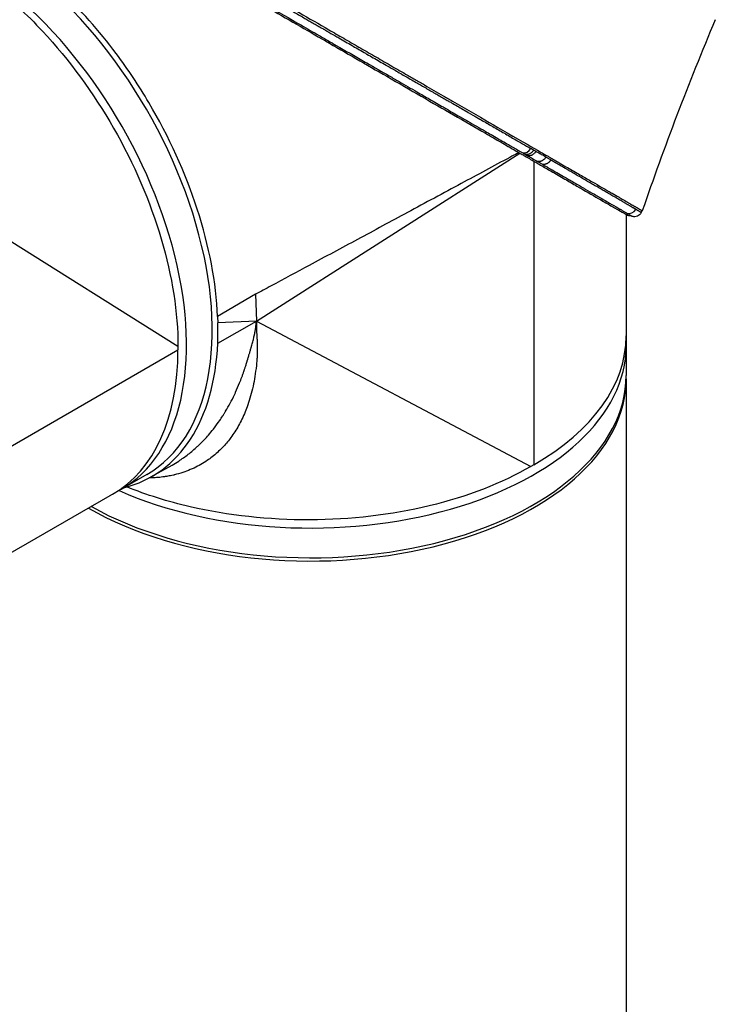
# Model space of a CAD drawing. Header units: millimetres. Extents: x 0 to 4378, y 0 to 2376.
# Tile 650 of 656: x 2702 to 2788, y 1814 to 1936. Entities that reach past the tile are written whole.
import ezdxf

# ---------------------------------------------------------------- set-up
doc = ezdxf.new("R2010")
doc.units = ezdxf.units.MM
doc.header["$LTSCALE"] = 0.2
doc.layers.add('01_Object Line', color=4, linetype='Continuous')

# ---------------------------------------------------------------- blocks, each defined once
blk = doc.blocks.new('A$C0a0b2bc4')
for p, q in [((-6.7, 1039.4), (25.87, 1060.16)), ((27.58, 1059.17), (27.58, 1021.65)), ((-16.4, 1036.28), (-48.91, 1056.67)), ((40.86, 1052.81), (40.99, 1053.04)), ((39, 1052.58), (39, 1032.67)), ((-6.81, 1042.73), (-11.5, 1039.97)), ((-6.81, 1042.73), (-6.7, 1039.4)), ((-11.5, 1039.97), (-11.48, 1039.2)), ((-11.48, 1036.69), (-6.7, 1039.4)), ((-6.7, 1039.4), (-11.48, 1039.2)), ((-6.7, 1039.4), (27.21, 1021.44)), ((-11.48, 1036.69), (-11.48, 1039.2)), ((-48.9, 1017.1), (-16.4, 1035.86)), ((-16.4, 1036.28), (-16.4, 1035.86)), ((39, 1032.27), (39, 738.8)), ((-19.75, 1020.14), (-17.12, 1021.62)), ((27.58, 1021.65), (27.21, 1021.44)), ((-20.24, 1020.45), (-37.48, 1010.5))]:
    blk.add_line(p, q)
for centre, major_axis, ratio, start_param, end_param in [((-39.74, 1054.23), (19.5, -33.77), 0.57735, 0, 2.339416), ((-42.92, 1052.39), (19.5, -33.77), 0.57735, 0, 2.223644), ((26.52, 1061.14), (-0.499, -0.867), 0.808277, 0.256115, 1.56999), ((39.33, 1053.71), (-0.506, -0.862), 0.986463, 0.298059, 1.577789), ((0, 1037.57), (39, 0), 0.57735, 5.497787, 6.283185), ((-43.98, 1051.78), (19.5, -33.77), 0.57735, 0, 0.785398), ((0, 1036.35), (39, 0), 0.57735, 4.059541, 6.283185), ((-39.39, 1054.43), (19.76, -34.22), 0.57735, 6.121179, 7.017951), ((0, 1032.27), (39, 0), 0.57735, 3.930948, 6.292251), ((0, 1032.67), (39, 0), 0.57735, 3.943769, 6.283185), ((0, 1037.57), (35.95, 0), 0.57735, 4.146838, 4.146856), ((0, 1037.57), (-35.75, 0), 0.57735, 1.01204, 1.012056)]:
    blk.add_ellipse(centre, major_axis=major_axis, ratio=ratio, start_param=start_param, end_param=end_param)
for points, knots in [([(-29.53, 1093.42), (-29.34, 1093.31), (-29.13, 1093.19), (-28.72, 1092.95), (-28.5, 1092.83), (-28.07, 1092.58), (-27.84, 1092.45), (-27.38, 1092.18), (-27.15, 1092.05), (-26.67, 1091.77), (-26.42, 1091.63), (-26.07, 1091.43), (-25.97, 1091.37), (-25.8, 1091.27), (-25.73, 1091.23), (-25.42, 1091.05), (-25.17, 1090.91), (-24.89, 1090.75), (-24.87, 1090.74), (-24.6, 1090.58), (-24.35, 1090.43), (-24.07, 1090.27), (-24.05, 1090.26), (-23.99, 1090.22), (-23.95, 1090.2), (-23.76, 1090.09), (-23.6, 1090), (-23.43, 1089.9), (-23.41, 1089.89), (-23.13, 1089.73), (-22.85, 1089.57), (-22.54, 1089.39), (-22.52, 1089.38), (-22.3, 1089.25), (-22.1, 1089.14), (-21.79, 1088.96), (-21.68, 1088.9), (-21.44, 1088.76), (-21.3, 1088.68), (-20.83, 1088.41), (-20.5, 1088.21), (-20.05, 1087.96), (-19.94, 1087.9), (-19.6, 1087.69), (-19.35, 1087.55), (-19.01, 1087.36), (-18.92, 1087.3), (-18.48, 1087.05), (-18.12, 1086.85), (-17.75, 1086.63), (-17.75, 1086.63), (-17.39, 1086.42), (-17.02, 1086.21), (-16.59, 1085.96), (-16.52, 1085.92), (-16.18, 1085.73), (-15.9, 1085.57), (-15.54, 1085.36), (-15.45, 1085.31), (-15.14, 1085.13), (-14.92, 1085), (-14.59, 1084.81), (-14.47, 1084.74), (-14.32, 1084.66), (-14.29, 1084.64), (-14.22, 1084.6), (-14.18, 1084.58), (-14.12, 1084.54), (-14.09, 1084.53), (-14.05, 1084.5), (-14.04, 1084.49), (-13.85, 1084.38), (-13.67, 1084.28), (-13.33, 1084.09), (-13.17, 1083.99), (-12.67, 1083.7), (-12.33, 1083.51), (-11.67, 1083.13), (-11.34, 1082.94), (-10.69, 1082.57), (-10.37, 1082.38), (-9.99, 1082.16), (-9.92, 1082.12), (-9.65, 1081.96), (-9.45, 1081.85), (-9.13, 1081.67), (-9.01, 1081.6), (-8.58, 1081.35), (-8.27, 1081.17), (-7.8, 1080.9), (-7.64, 1080.81), (-7.17, 1080.54), (-6.88, 1080.37), (-6.29, 1080.03), (-6.01, 1079.87), (-5.51, 1079.58), (-5.3, 1079.46), (-5.08, 1079.34), (-5.07, 1079.33), (-4.79, 1079.17), (-4.53, 1079.02), (-4, 1078.71), (-3.74, 1078.56), (-3.41, 1078.37), (-3.34, 1078.33), (-3.01, 1078.14), (-2.77, 1078), (-2.29, 1077.73), (-2.05, 1077.59), (-1.6, 1077.33), (-1.38, 1077.21), (-0.96, 1076.96), (-0.76, 1076.85), (-0.53, 1076.72), (-0.5, 1076.7), (-0.3, 1076.58), (-0.13, 1076.49), (0.21, 1076.29), (0.38, 1076.19), (0.71, 1076), (0.87, 1075.91), (1.07, 1075.79), (1.13, 1075.76), (1.32, 1075.65), (1.45, 1075.57), (1.6, 1075.49), (1.61, 1075.48), (1.68, 1075.44), (1.72, 1075.42), (1.79, 1075.38), (1.81, 1075.37), (1.86, 1075.34), (1.9, 1075.32), (1.94, 1075.29), (1.95, 1075.28), (1.97, 1075.27), (1.97, 1075.27), (1.98, 1075.27), (1.98, 1075.27), (1.99, 1075.27), (2, 1075.26), (2.34, 1075.06), (2.66, 1074.88), (3.15, 1074.6), (3.31, 1074.51), (4.02, 1074.09), (4.57, 1073.78), (5.16, 1073.44), (5.2, 1073.42), (5.76, 1073.09), (6.28, 1072.79), (6.85, 1072.47), (6.9, 1072.43), (7.21, 1072.26), (7.47, 1072.11), (8.26, 1071.65), (8.8, 1071.35), (9.36, 1071.02), (9.4, 1070.99), (9.78, 1070.78), (10.11, 1070.59), (10.67, 1070.27), (10.9, 1070.14), (11.34, 1069.88), (11.55, 1069.76), (12.25, 1069.36), (12.73, 1069.08), (13.3, 1068.75), (13.39, 1068.7), (13.62, 1068.57), (13.77, 1068.48), (14.32, 1068.16), (14.73, 1067.93), (15.28, 1067.61), (15.43, 1067.52), (15.98, 1067.21), (16.38, 1066.98), (16.91, 1066.67), (17.06, 1066.59), (17.27, 1066.46), (17.34, 1066.43), (17.89, 1066.11), (18.37, 1065.83), (18.9, 1065.53), (18.97, 1065.49), (19.08, 1065.42), (19.12, 1065.4), (19.55, 1065.15), (19.93, 1064.93), (20.44, 1064.64), (20.58, 1064.56), (21.19, 1064.21), (21.65, 1063.94), (22.13, 1063.66), (22.16, 1063.65), (22.3, 1063.57), (22.4, 1063.51), (22.75, 1063.31), (22.99, 1063.17), (23.47, 1062.89), (23.71, 1062.75), (24, 1062.59), (24.04, 1062.56), (24.56, 1062.26), (25.02, 1062), (25.51, 1061.72), (25.56, 1061.69), (25.72, 1061.6), (25.83, 1061.53), (26.28, 1061.28), (26.61, 1061.09), (26.96, 1060.88), (26.99, 1060.87), (27.08, 1060.81), (27.15, 1060.77), (27.22, 1060.74)], [0.0000005, 0.0000005, 0.0000005, 0.0000005, 0.0158804, 0.0158804, 0.0314941, 0.0314941, 0.0466963, 0.0466963, 0.0616667, 0.0616667, 0.0762857, 0.0762857, 0.0820479, 0.0820479, 0.0859853, 0.0859853, 0.0994403, 0.0994403, 0.1005462, 0.1005462, 0.1136242, 0.1136242, 0.1147453, 0.1147453, 0.1165521, 0.1165521, 0.1241981, 0.1241981, 0.125, 0.125, 0.1381084, 0.1381084, 0.1391728, 0.1391728, 0.1482001, 0.1482001, 0.1529972, 0.1529972, 0.1589987, 0.1589987, 0.1732494, 0.1732494, 0.1776036, 0.1776036, 0.1875, 0.1875, 0.1911709, 0.1911709, 0.2049605, 0.2049605, 0.2051836, 0.2051836, 0.21875, 0.21875, 0.2212271, 0.2212271, 0.2312401, 0.2312401, 0.234375, 0.234375, 0.2421875, 0.2421875, 0.2460938, 0.2460938, 0.2474252, 0.2474252, 0.2487118, 0.2487118, 0.2496161, 0.2496161, 0.25, 0.25, 0.2548856, 0.2548856, 0.2595383, 0.2595383, 0.2692434, 0.2692434, 0.2790515, 0.2790515, 0.2890122, 0.2890122, 0.2912742, 0.2912742, 0.2976908, 0.2976908, 0.3016122, 0.3016122, 0.3121303, 0.3121303, 0.3179228, 0.3179228, 0.3287012, 0.3287012, 0.3396932, 0.3396932, 0.3481944, 0.3481944, 0.3486379, 0.3486379, 0.3598073, 0.3598073, 0.3716181, 0.3716181, 0.375, 0.375, 0.3869913, 0.3869913, 0.3992411, 0.3992411, 0.4116457, 0.4116457, 0.424265, 0.424265, 0.4261619, 0.4261619, 0.4375, 0.4375, 0.4505935, 0.4505935, 0.463876, 0.463876, 0.46875, 0.46875, 0.4822259, 0.4822259, 0.484375, 0.484375, 0.4893023, 0.4893023, 0.4921875, 0.4921875, 0.4960938, 0.4960938, 0.4980469, 0.4980469, 0.4985352, 0.4985352, 0.4992676, 0.4992676, 0.5, 0.5, 0.5143265, 0.5143265, 0.5215625, 0.5215625, 0.5466413, 0.5466413, 0.5485034, 0.5485034, 0.5728868, 0.5728868, 0.5755775, 0.5755775, 0.5877727, 0.5877727, 0.6141516, 0.6141516, 0.6162648, 0.6162648, 0.6330476, 0.6330476, 0.6449132, 0.6449132, 0.656049, 0.656049, 0.6819939, 0.6819939, 0.6869268, 0.6869268, 0.6949503, 0.6949503, 0.717991, 0.717991, 0.7265974, 0.7265974, 0.75, 0.75, 0.7587448, 0.7587448, 0.7627993, 0.7627993, 0.7925908, 0.7925908, 0.7967746, 0.7967746, 0.7996666, 0.7996666, 0.8246287, 0.8246287, 0.833564, 0.833564, 0.8658948, 0.8658948, 0.8677436, 0.8677436, 0.8755356, 0.8755356, 0.8928106, 0.8928106, 0.9110136, 0.9110136, 0.9146293, 0.9146293, 0.9506659, 0.9506659, 0.9545641, 0.9545641, 0.9635596, 0.9635596, 0.9917153, 0.9917153, 0.9941009, 0.9941009, 1, 1, 1, 1]), ([(-29.38, 1093.68), (-28.48, 1093.16), (-27.54, 1092.61), (-25.59, 1091.48), (-24.58, 1090.9), (-22.86, 1089.91), (-22.16, 1089.5), (-20.5, 1088.55), (-19.55, 1088), (-18.03, 1087.12), (-17.47, 1086.8), (-16.28, 1086.11), (-15.64, 1085.74), (-13.29, 1084.39), (-11.58, 1083.4), (-7.61, 1081.11), (-5.37, 1079.81), (-2.59, 1078.21), (-2.01, 1077.87), (-0.19, 1076.82), (1.03, 1076.12), (2.85, 1075.06), (3.47, 1074.71), (4.71, 1073.99), (5.34, 1073.63), (6.61, 1072.9), (7.24, 1072.53), (8.53, 1071.79), (9.17, 1071.42), (10.13, 1070.86), (10.45, 1070.68), (11.1, 1070.31), (11.42, 1070.12), (12.13, 1069.71), (12.52, 1069.49), (13.3, 1069.04), (13.69, 1068.81), (14.86, 1068.14), (15.62, 1067.69), (16.77, 1067.03), (17.16, 1066.81), (17.93, 1066.36), (18.32, 1066.14), (20.25, 1065.02), (21.73, 1064.16), (23.53, 1063.12), (23.92, 1062.9), (26.24, 1061.56), (27.54, 1060.81), (28.54, 1060.24), (28.69, 1060.15), (28.92, 1060.01), (29, 1059.97), (29.2, 1059.86), (29.31, 1059.79), (29.47, 1059.7), (29.53, 1059.66), (29.69, 1059.57), (29.78, 1059.52), (29.96, 1059.42), (30.03, 1059.38), (30.16, 1059.3), (30.23, 1059.26), (30.44, 1059.14), (30.58, 1059.06), (31.29, 1058.65), (31.83, 1058.33), (32.61, 1057.89), (32.86, 1057.74), (33.34, 1057.46), (33.58, 1057.33), (34.26, 1056.93), (34.69, 1056.68), (35.51, 1056.21), (35.89, 1055.99), (36.43, 1055.68), (36.6, 1055.58), (36.93, 1055.39), (37.09, 1055.3), (37.55, 1055.03), (37.84, 1054.87), (38.24, 1054.64), (38.36, 1054.56), (38.72, 1054.36), (38.95, 1054.23), (39.25, 1054.05), (39.35, 1053.99), (39.48, 1053.92), (39.53, 1053.89), (39.75, 1053.77), (39.91, 1053.67), (40.08, 1053.57), (40.12, 1053.55), (40.19, 1053.51), (40.24, 1053.48), (40.29, 1053.45), (40.31, 1053.44), (40.34, 1053.42), (40.37, 1053.41), (40.49, 1053.33), (40.58, 1053.28), (40.7, 1053.21), (40.74, 1053.19), (40.79, 1053.16), (40.81, 1053.15), (40.84, 1053.13), (40.85, 1053.13), (40.89, 1053.1), (40.91, 1053.09), (40.94, 1053.08), (40.95, 1053.07), (40.97, 1053.06), (40.97, 1053.06), (40.98, 1053.05), (40.98, 1053.05), (40.99, 1053.05), (40.99, 1053.05), (40.99, 1053.04), (40.99, 1053.04), (40.99, 1053.04)], [-12.126888, -12.126888, -12.126888, -12.126888, -11.929155, -11.929155, -11.731142, -11.731142, -11.599108, -11.599108, -11.423504, -11.423504, -11.323203, -11.323203, -11.208746, -11.208746, -10.903559, -10.903559, -10.49681, -10.49681, -10.388234, -10.388234, -10.154863, -10.154863, -10.033963, -10.033963, -9.908546, -9.908546, -9.778492, -9.778492, -9.643694, -9.643694, -9.574994, -9.574994, -9.505925, -9.505925, -9.420491, -9.420491, -9.33343, -9.33343, -9.156755, -9.156755, -9.064945, -9.064945, -8.971626, -8.971626, -8.591834, -8.591834, -8.486072, -8.486072, -7.947871, -7.947871, -7.849464, -7.849464, -7.799156, -7.799156, -7.725216, -7.725216, -7.691028, -7.691028, -7.623996, -7.623996, -7.576077, -7.576077, -7.534454, -7.534454, -7.437649, -7.437649, -7.069154, -7.069154, -6.889697, -6.889697, -6.7135, -6.7135, -6.369354, -6.369354, -6.037716, -6.037716, -5.878371, -5.878371, -5.721439, -5.721439, -5.41411, -5.41411, -5.267307, -5.267307, -4.979651, -4.979651, -4.841656, -4.841656, -4.776165, -4.776165, -4.506382, -4.506382, -4.441344, -4.441344, -4.357044, -4.357044, -4.323655, -4.323655, -4.275506, -4.275506, -4.046926, -4.046926, -3.93135, -3.93135, -3.870595, -3.870595, -3.806578, -3.806578, -3.697345, -3.697345, -3.62817, -3.62817, -3.570669, -3.570669, -3.532087, -3.532087, -3.459788, -3.459788, -3.423272, -3.423272, -3.423272, -3.423272]), ([(-29.67, 1092.41), (-29.06, 1092.06), (-28.44, 1091.7), (-27.79, 1091.33), (-27.23, 1091), (-26.65, 1090.67), (-26.06, 1090.33), (-26, 1090.3), (-25.94, 1090.26), (-25.88, 1090.23), (-25.34, 1089.92), (-24.8, 1089.6), (-24.24, 1089.28), (-24.2, 1089.26), (-24.17, 1089.24), (-24.13, 1089.22), (-23.99, 1089.14), (-23.86, 1089.06), (-23.72, 1088.98), (-23.2, 1088.68), (-22.67, 1088.38), (-22.14, 1088.07), (-21.92, 1087.95), (-21.71, 1087.82), (-21.49, 1087.69), (-21.03, 1087.43), (-20.57, 1087.16), (-20.11, 1086.9), (-19.81, 1086.72), (-19.5, 1086.55), (-19.2, 1086.37), (-18.81, 1086.15), (-18.43, 1085.93), (-18.04, 1085.71), (-17.65, 1085.48), (-17.26, 1085.26), (-16.87, 1085.03), (-16.57, 1084.86), (-16.26, 1084.68), (-15.96, 1084.5), (-15.48, 1084.23), (-15, 1083.95), (-14.53, 1083.68), (-14.3, 1083.55), (-14.08, 1083.42), (-13.86, 1083.3), (-12.7, 1082.63), (-11.54, 1081.96), (-10.38, 1081.29), (-10.15, 1081.16), (-9.91, 1081.02), (-9.68, 1080.88), (-9.13, 1080.57), (-8.59, 1080.26), (-8.05, 1079.95), (-7.26, 1079.49), (-6.48, 1079.04), (-5.71, 1078.6), (-5.66, 1078.57), (-5.6, 1078.54), (-5.55, 1078.51), (-4.06, 1077.65), (-2.59, 1076.8), (-1.15, 1075.97), (-0.41, 1075.55), (0.32, 1075.12), (1.05, 1074.7), (1.49, 1074.45), (1.93, 1074.19), (2.37, 1073.94), (2.49, 1073.87), (2.61, 1073.8), (2.73, 1073.73), (3.88, 1073.07), (5.01, 1072.42), (6.12, 1071.78), (6.39, 1071.62), (6.66, 1071.47), (6.93, 1071.31), (7.87, 1070.77), (8.8, 1070.23), (9.71, 1069.71), (10.12, 1069.48), (10.52, 1069.24), (10.92, 1069.01), (11.67, 1068.58), (12.41, 1068.16), (13.13, 1067.74), (13.66, 1067.43), (14.18, 1067.13), (14.7, 1066.83), (15.26, 1066.51), (15.82, 1066.19), (16.37, 1065.87), (16.41, 1065.84), (16.46, 1065.82), (16.5, 1065.8), (17.09, 1065.45), (17.67, 1065.12), (18.25, 1064.79), (18.65, 1064.56), (19.04, 1064.33), (19.43, 1064.11), (20.16, 1063.69), (20.87, 1063.28), (21.56, 1062.88), (21.81, 1062.74), (22.06, 1062.59), (22.3, 1062.45), (22.58, 1062.29), (22.85, 1062.14), (23.12, 1061.98), (23.63, 1061.69), (24.13, 1061.4), (24.62, 1061.12), (24.74, 1061.05), (24.86, 1060.98), (24.98, 1060.91), (25.4, 1060.67), (25.81, 1060.43), (26.21, 1060.2)], [0.0000039, 0.0000039, 0.0000039, 0.0000039, 0.0340734, 0.0340734, 0.0340734, 0.0641526, 0.0641526, 0.0641526, 0.0671031, 0.0671031, 0.0671031, 0.0944283, 0.0944283, 0.0944283, 0.0962427, 0.0962427, 0.0962427, 0.1029277, 0.1029277, 0.1029277, 0.1283424, 0.1283424, 0.1283424, 0.1387919, 0.1387919, 0.1387919, 0.1604613, 0.1604613, 0.1604613, 0.1747111, 0.1747111, 0.1747111, 0.1925966, 0.1925966, 0.1925966, 0.2106779, 0.2106779, 0.2106779, 0.224751, 0.224751, 0.224751, 0.2467042, 0.2467042, 0.2467042, 0.2569246, 0.2569246, 0.2569246, 0.3103939, 0.3103939, 0.3103939, 0.3213335, 0.3213335, 0.3213335, 0.3465771, 0.3465771, 0.3465771, 0.383319, 0.383319, 0.383319, 0.385823, 0.385823, 0.385823, 0.4564224, 0.4564224, 0.4564224, 0.4927866, 0.4927866, 0.4927866, 0.5149844, 0.5149844, 0.5149844, 0.5210907, 0.5210907, 0.5210907, 0.5796468, 0.5796468, 0.5796468, 0.5939582, 0.5939582, 0.5939582, 0.6443491, 0.6443491, 0.6443491, 0.6669229, 0.6669229, 0.6669229, 0.7090924, 0.7090924, 0.7090924, 0.7399622, 0.7399622, 0.7399622, 0.7738644, 0.7738644, 0.7738644, 0.7765034, 0.7765034, 0.7765034, 0.8130598, 0.8130598, 0.8130598, 0.8386624, 0.8386624, 0.8386624, 0.886194, 0.886194, 0.886194, 0.9034842, 0.9034842, 0.9034842, 0.9227702, 0.9227702, 0.9227702, 0.9593497, 0.9593497, 0.9593497, 0.9683233, 0.9683233, 0.9683233, 1, 1, 1, 1]), ([(-29.52, 1092.14), (-29.28, 1092), (-28.57, 1091.59), (-26.88, 1090.61), (-26.19, 1090.21), (-25.01, 1089.53), (-24.53, 1089.26), (-23.4, 1088.6), (-22.74, 1088.22), (-21.7, 1087.62), (-21.32, 1087.4), (-19.91, 1086.59), (-18.88, 1085.99), (-17.24, 1085.05), (-16.64, 1084.7), (-15.36, 1083.96), (-14.68, 1083.57), (-12.16, 1082.11), (-10.33, 1081.06), (-7.5, 1079.42), (-6.47, 1078.83), (-2.96, 1076.8), (-0.52, 1075.39), (3.1, 1073.3), (4.35, 1072.58), (6.88, 1071.12), (8.16, 1070.38), (12.35, 1067.97), (15.1, 1066.37), (19.03, 1064.11), (20.35, 1063.34), (22.27, 1062.24), (22.91, 1061.87), (23.83, 1061.34), (24.12, 1061.17), (24.75, 1060.81), (25.08, 1060.62), (25.49, 1060.38), (25.58, 1060.33), (25.83, 1060.18), (25.99, 1060.09), (26.22, 1059.96), (26.28, 1059.92), (26.55, 1059.77), (26.75, 1059.65), (27.06, 1059.47), (27.16, 1059.41), (27.35, 1059.3), (27.43, 1059.26), (27.57, 1059.17), (27.63, 1059.14), (27.88, 1059), (28, 1058.93), (28.25, 1058.79), (28.33, 1058.74), (28.87, 1058.43), (29.31, 1058.17), (30.31, 1057.59), (30.87, 1057.27), (31.93, 1056.66), (32.43, 1056.37), (33.89, 1055.53), (34.77, 1055.02), (36.07, 1054.27), (36.54, 1054), (37.17, 1053.63), (37.38, 1053.51), (37.94, 1053.19), (38.26, 1053.01), (38.74, 1052.73), (38.92, 1052.63), (39.09, 1052.53), (39.13, 1052.5), (39.18, 1052.47), (39.2, 1052.46), (39.2, 1052.46), (39.19, 1052.47), (39.14, 1052.5), (39.11, 1052.51), (39.05, 1052.55), (39.02, 1052.56), (39, 1052.58)], [-14.699306, -14.699306, -14.699306, -14.699306, -14.33325, -14.33325, -14.089979, -14.089979, -13.928299, -13.928299, -13.712729, -13.712729, -13.589605, -13.589605, -13.262197, -13.262197, -13.075429, -13.075429, -12.861827, -12.861827, -12.291792, -12.291792, -11.96616, -11.96616, -11.163225, -11.163225, -10.729839, -10.729839, -10.262517, -10.262517, -9.163022, -9.163022, -8.56511, -8.56511, -8.254871, -8.254871, -8.105436, -8.105436, -7.929352, -7.929352, -7.884858, -7.884858, -7.79753, -7.79753, -7.762378, -7.762378, -7.654303, -7.654303, -7.59841, -7.59841, -7.553856, -7.553856, -7.52203, -7.52203, -7.422773, -7.422773, -7.370918, -7.370918, -7.092364, -7.092364, -6.716448, -6.716448, -6.347847, -6.347847, -5.587534, -5.587534, -5.080694, -5.080694, -4.813479, -4.813479, -4.291642, -4.291642, -3.807045, -3.807045, -3.582338, -3.582338, -3.365816, -3.365816, -3.157227, -3.157227, -2.960971, -2.960971, -2.875975, -2.875975, -2.875975, -2.875975]), ([(-11.5, 1039.97), (-11.68, 1044.17), (-12.54, 1048.68), (-15.48, 1057.73), (-17.5, 1062.2), (-21.24, 1068.51), (-22.59, 1070.54), (-26.17, 1075.32), (-28.48, 1077.93), (-33.55, 1082.72), (-36.28, 1084.81), (-39.03, 1086.44)], [0.000001, 0.000001, 0.000001, 0.000001, 1.505895, 1.505895, 2.974341, 2.974341, 3.704753, 3.704753, 4.784727, 4.784727, 5.94868, 5.94868, 5.94868, 5.94868]), ([(-39.19, 1080.8), (-37.11, 1079.18), (-35.08, 1077.31), (-29.86, 1071.71), (-26.87, 1067.64), (-21.84, 1058.85), (-19.84, 1054.19), (-17.11, 1044.95), (-16.4, 1040.43), (-16.4, 1036.28)], [0.633853, 0.633853, 0.633853, 0.633853, 1.530213, 1.530213, 3.044284, 3.044284, 4.56671, 4.56671, 6.08857, 6.08857, 6.08857, 6.08857]), ([(25.72, 1060.24), (25.44, 1060.09), (25.16, 1059.94), (24.79, 1059.74), (24.7, 1059.69), (22.6, 1058.56), (20.6, 1057.48), (16.39, 1055.22), (14.18, 1054.02), (9.91, 1051.72), (7.85, 1050.61), (3.8, 1048.43), (1.81, 1047.36), (-1.75, 1045.45), (-3.33, 1044.6), (-5.54, 1043.41), (-6.17, 1043.07), (-6.81, 1042.73)], [0.0541536, 0.0541536, 0.0541536, 0.0541536, 0.0784835, 0.0784835, 0.0867456, 0.0867456, 0.2613208, 0.2613208, 0.4541563, 0.4541563, 0.6340543, 0.6340543, 0.8073484, 0.8073484, 0.944586, 0.944586, 1, 1, 1, 1]), ([(26.21, 1060.2), (26.22, 1060.19), (26.23, 1060.19), (26.34, 1060.12), (26.44, 1060.06), (26.55, 1060.01)], [0, 0, 0, 0, 0.084771, 0.084771, 1, 1, 1, 1]), ([(27.55, 1060.54), (27.53, 1060.5), (27.51, 1060.47), (27.49, 1060.43), (27.48, 1060.43), (27.47, 1060.42), (27.47, 1060.41), (27.44, 1060.37), (27.41, 1060.33), (27.37, 1060.3), (27.37, 1060.3), (27.36, 1060.29), (27.36, 1060.29), (27.32, 1060.25), (27.28, 1060.21), (27.24, 1060.18), (27.21, 1060.16), (27.18, 1060.14), (27.15, 1060.12), (27.13, 1060.11), (27.12, 1060.1), (27.1, 1060.1), (27.07, 1060.08), (27.04, 1060.06), (27.01, 1060.05), (26.99, 1060.05), (26.98, 1060.04), (26.96, 1060.03), (26.91, 1060.02), (26.86, 1060.01), (26.81, 1060), (26.77, 1059.99), (26.73, 1059.99), (26.69, 1059.99), (26.68, 1059.99), (26.68, 1059.99), (26.68, 1059.99), (26.64, 1059.99), (26.6, 1059.99), (26.57, 1060), (26.56, 1060), (26.55, 1060), (26.55, 1060.01)], [0, 0, 0, 0, 0.101929, 0.101929, 0.101929, 0.125, 0.125, 0.125, 0.239175, 0.239175, 0.239175, 0.25, 0.25, 0.25, 0.375, 0.375, 0.375, 0.458161, 0.458161, 0.458161, 0.500022, 0.500022, 0.500022, 0.58321, 0.58321, 0.58321, 0.625, 0.625, 0.625, 0.75, 0.75, 0.75, 0.864184, 0.864184, 0.864184, 0.875, 0.875, 0.875, 0.976928, 0.976928, 0.976928, 1, 1, 1, 1]), ([(27.84, 1060.38), (27.81, 1060.34), (27.79, 1060.31), (27.77, 1060.27), (27.76, 1060.26), (27.75, 1060.26), (27.75, 1060.25), (27.72, 1060.21), (27.69, 1060.17), (27.65, 1060.14), (27.65, 1060.13), (27.65, 1060.13), (27.64, 1060.13), (27.6, 1060.09), (27.56, 1060.05), (27.52, 1060.02), (27.49, 1060), (27.46, 1059.98), (27.43, 1059.96), (27.41, 1059.95), (27.4, 1059.94), (27.38, 1059.93), (27.35, 1059.92), (27.32, 1059.9), (27.29, 1059.89), (27.27, 1059.88), (27.26, 1059.88), (27.24, 1059.87), (27.19, 1059.86), (27.14, 1059.85), (27.09, 1059.84), (27.05, 1059.83), (27.01, 1059.83), (26.97, 1059.83), (26.96, 1059.83), (26.96, 1059.83), (26.95, 1059.83), (26.92, 1059.83), (26.88, 1059.83), (26.85, 1059.84), (26.84, 1059.84), (26.83, 1059.84), (26.82, 1059.84)], [0, 0, 0, 0, 0.101892, 0.101892, 0.101892, 0.125, 0.125, 0.125, 0.239138, 0.239138, 0.239138, 0.25, 0.25, 0.25, 0.375, 0.375, 0.375, 0.458132, 0.458132, 0.458132, 0.500021, 0.500021, 0.500021, 0.583181, 0.583181, 0.583181, 0.625, 0.625, 0.625, 0.75, 0.75, 0.75, 0.864147, 0.864147, 0.864147, 0.875, 0.875, 0.875, 0.976898, 0.976898, 0.976898, 1, 1, 1, 1]), ([(29.06, 1059.67), (28.89, 1059.77), (28.72, 1059.87), (28.55, 1059.97), (28.51, 1059.99), (28.48, 1060), (28.45, 1060.02), (28.29, 1060.12), (28.13, 1060.21), (27.97, 1060.3), (27.93, 1060.33), (27.88, 1060.35), (27.84, 1060.38)], [0, 0, 0, 0, 0.420187, 0.420187, 0.420187, 0.499983, 0.499983, 0.499983, 0.890801, 0.890801, 0.890801, 1, 1, 1, 1]), ([(26.82, 1059.84), (27.03, 1059.73), (27.23, 1059.61), (27.64, 1059.37), (27.85, 1059.25), (28.05, 1059.14)], [0, 0, 0, 0, 0.500049, 0.500049, 1, 1, 1, 1]), ([(29.06, 1059.67), (29.04, 1059.63), (29.02, 1059.6), (28.99, 1059.56), (28.98, 1059.55), (28.95, 1059.5), (28.91, 1059.46), (28.88, 1059.42), (28.87, 1059.42), (28.83, 1059.38), (28.8, 1059.35), (28.75, 1059.32), (28.75, 1059.31), (28.72, 1059.29), (28.69, 1059.27), (28.64, 1059.24), (28.63, 1059.23), (28.61, 1059.23), (28.61, 1059.23), (28.58, 1059.21), (28.55, 1059.19), (28.5, 1059.17), (28.48, 1059.17), (28.42, 1059.15), (28.37, 1059.14), (28.28, 1059.12), (28.24, 1059.12), (28.19, 1059.12), (28.19, 1059.12), (28.15, 1059.12), (28.11, 1059.12), (28.07, 1059.13), (28.06, 1059.13), (28.05, 1059.14)], [0, 0, 0, 0, 0.098328, 0.098328, 0.125, 0.125, 0.240944, 0.240944, 0.25, 0.25, 0.367102, 0.367102, 0.375, 0.375, 0.457874, 0.457874, 0.496983, 0.496983, 0.5, 0.5, 0.583606, 0.583606, 0.625, 0.625, 0.75, 0.75, 0.863843, 0.863843, 0.875, 0.875, 0.977019, 0.977019, 1, 1, 1, 1]), ([(29.67, 1059.32), (29.65, 1059.28), (29.63, 1059.24), (29.6, 1059.2), (29.59, 1059.19), (29.56, 1059.15), (29.52, 1059.11), (29.49, 1059.07), (29.48, 1059.07), (29.44, 1059.03), (29.4, 1058.99), (29.33, 1058.94), (29.3, 1058.92), (29.25, 1058.89), (29.24, 1058.88), (29.19, 1058.86), (29.16, 1058.84), (29.11, 1058.82), (29.09, 1058.82), (29.03, 1058.8), (28.98, 1058.79), (28.89, 1058.77), (28.84, 1058.77), (28.8, 1058.77), (28.79, 1058.77), (28.75, 1058.77), (28.72, 1058.78), (28.67, 1058.78), (28.67, 1058.78), (28.66, 1058.79)], [0, 0, 0, 0, 0.101983, 0.101983, 0.125, 0.125, 0.239227, 0.239227, 0.25, 0.25, 0.375, 0.375, 0.4582, 0.4582, 0.50002, 0.50002, 0.583245, 0.583245, 0.625, 0.625, 0.75, 0.75, 0.864234, 0.864234, 0.875, 0.875, 0.976983, 0.976983, 1, 1, 1, 1]), ([(28.66, 1058.79), (28.66, 1058.78), (28.66, 1058.78), (28.86, 1058.67), (29.05, 1058.56), (29.25, 1058.45), (29.25, 1058.44), (29.45, 1058.33), (29.63, 1058.22), (29.82, 1058.11), (29.83, 1058.11), (30.38, 1057.79), (30.91, 1057.48), (31.61, 1057.08), (31.79, 1056.97), (31.98, 1056.86), (31.99, 1056.86), (32.48, 1056.57), (32.95, 1056.31), (33.53, 1055.97), (33.67, 1055.89), (33.85, 1055.78), (33.89, 1055.76), (33.94, 1055.73), (33.94, 1055.73), (34.34, 1055.5), (34.72, 1055.28), (35.23, 1054.99), (35.38, 1054.9), (35.56, 1054.79), (35.6, 1054.77), (35.64, 1054.75), (35.64, 1054.74), (36.11, 1054.47), (36.55, 1054.22), (37.32, 1053.77), (37.67, 1053.57), (38.07, 1053.34), (38.15, 1053.29), (38.23, 1053.24), (38.24, 1053.24), (38.36, 1053.17), (38.47, 1053.11), (38.61, 1053.02), (38.65, 1053), (38.7, 1052.97), (38.7, 1052.97), (38.82, 1052.9), (38.93, 1052.83), (39.05, 1052.77), (39.07, 1052.76), (39.09, 1052.75), (39.09, 1052.74), (39.09, 1052.74)], [0, 0, 0, 0, 0.0005805, 0.0005805, 0.037905, 0.037905, 0.0389843, 0.0389843, 0.0764071, 0.0764071, 0.0773875, 0.0773875, 0.1882281, 0.1882281, 0.2285725, 0.2285725, 0.2309338, 0.2309338, 0.3389439, 0.3389439, 0.3732694, 0.3732694, 0.3837095, 0.3837095, 0.3844311, 0.3844311, 0.4846149, 0.4846149, 0.526415, 0.526415, 0.5378858, 0.5378858, 0.5387789, 0.5387789, 0.6757162, 0.6757162, 0.8081041, 0.8081041, 0.8447096, 0.8447096, 0.8463748, 0.8463748, 0.8994645, 0.8994645, 0.9213964, 0.9213964, 0.9232337, 0.9232337, 0.9872833, 0.9872833, 0.9980218, 0.9980218, 1, 1, 1, 1]), ([(29.67, 1059.32), (29.57, 1059.37), (29.47, 1059.43), (29.27, 1059.55), (29.17, 1059.61), (29.06, 1059.67)], [0.000007, 0.000007, 0.000007, 0.000007, 0.4987592, 0.4987592, 1, 1, 1, 1]), ([(39.09, 1052.74), (39.17, 1052.7), (39.24, 1052.65), (39.34, 1052.6), (39.36, 1052.58), (39.41, 1052.56), (39.43, 1052.55), (39.47, 1052.52), (39.49, 1052.51), (39.54, 1052.48), (39.57, 1052.46), (39.6, 1052.44), (39.6, 1052.44), (39.64, 1052.42), (39.67, 1052.4), (39.69, 1052.39), (39.7, 1052.39), (39.72, 1052.38), (39.73, 1052.37), (39.74, 1052.36), (39.74, 1052.36), (39.76, 1052.35), (39.77, 1052.34), (39.78, 1052.34), (39.78, 1052.34), (39.78, 1052.34)], [0, 0, 0, 0, 0.038515, 0.038515, 0.0545222, 0.0545222, 0.0665662, 0.0665662, 0.0824982, 0.0824982, 0.1051222, 0.1051222, 0.1104747, 0.1104747, 0.1384354, 0.1384354, 0.1435792, 0.1435792, 0.1627903, 0.1627903, 0.1663847, 0.1663847, 0.1959954, 0.1959954, 0.219347, 0.219347, 0.219347, 0.219347]), ([(40.86, 1052.81), (40.81, 1052.72), (40.74, 1052.63), (40.57, 1052.49), (40.48, 1052.43), (40.29, 1052.35), (40.18, 1052.32), (40.03, 1052.31), (39.98, 1052.31), (39.88, 1052.32), (39.82, 1052.33), (39.78, 1052.34)], [0, 0, 0, 0, 0.0326058, 0.0326058, 0.0646562, 0.0646562, 0.0966178, 0.0966178, 0.1115082, 0.1115082, 0.1301203, 0.1301203, 0.1301203, 0.1301203]), ([(-6.7, 1039.4), (-6.7, 1039.29), (-6.7, 1039.17), (-6.7, 1038.95), (-6.7, 1038.84), (-6.7, 1038.61), (-6.69, 1038.5), (-6.69, 1038.27), (-6.68, 1038.16), (-6.68, 1038.02), (-6.68, 1038), (-6.68, 1037.98), (-6.68, 1037.98), (-6.67, 1037.9), (-6.67, 1037.82), (-6.66, 1037.67), (-6.66, 1037.59), (-6.65, 1037.46), (-6.65, 1037.41), (-6.64, 1037.28), (-6.64, 1037.2), (-6.63, 1037.04), (-6.63, 1036.95), (-6.62, 1036.78), (-6.62, 1036.69), (-6.61, 1036.6), (-6.61, 1036.6), (-6.61, 1036.52), (-6.61, 1036.46), (-6.6, 1036.33), (-6.6, 1036.26), (-6.6, 1036.14), (-6.6, 1036.07), (-6.6, 1035.95), (-6.6, 1035.89), (-6.6, 1035.8), (-6.6, 1035.78), (-6.6, 1035.67), (-6.6, 1035.6), (-6.6, 1035.51), (-6.6, 1035.48), (-6.6, 1035.41), (-6.6, 1035.37), (-6.6, 1035.32), (-6.6, 1035.3), (-6.6, 1035.28), (-6.6, 1035.27), (-6.6, 1035.26), (-6.6, 1035.25), (-6.6, 1035.24), (-6.6, 1035.24), (-6.6, 1035.24), (-6.6, 1035.23), (-6.61, 1035.22), (-6.61, 1035.18), (-6.61, 1035.16), (-6.61, 1035.11), (-6.61, 1035.08), (-6.62, 1035.05), (-6.62, 1035.04), (-6.62, 1035.01), (-6.62, 1034.98), (-6.62, 1034.93), (-6.62, 1034.92), (-6.63, 1034.88), (-6.63, 1034.86), (-6.63, 1034.8), (-6.64, 1034.76), (-6.64, 1034.69), (-6.64, 1034.67), (-6.65, 1034.63), (-6.65, 1034.62), (-6.65, 1034.6), (-6.65, 1034.59), (-6.65, 1034.58), (-6.65, 1034.58), (-6.65, 1034.57), (-6.66, 1034.46), (-6.67, 1034.35), (-6.69, 1034.16), (-6.7, 1034.07), (-6.71, 1033.97), (-6.71, 1033.94), (-6.77, 1033.45), (-6.83, 1033), (-6.96, 1032.16), (-7.04, 1031.75), (-7.22, 1030.95), (-7.32, 1030.55), (-7.53, 1029.78), (-7.65, 1029.42), (-7.77, 1029.06), (-7.77, 1029.06), (-7.88, 1028.75), (-7.99, 1028.46), (-8.23, 1027.87), (-8.36, 1027.58), (-8.63, 1027.02), (-8.77, 1026.76), (-9.06, 1026.24), (-9.21, 1025.98), (-9.53, 1025.49), (-9.69, 1025.26), (-9.92, 1024.95), (-9.98, 1024.86), (-10.2, 1024.57), (-10.37, 1024.37), (-10.71, 1023.99), (-10.88, 1023.8), (-11.27, 1023.41), (-11.48, 1023.21), (-11.9, 1022.84), (-12.12, 1022.67), (-12.53, 1022.35), (-12.74, 1022.21), (-12.94, 1022.08), (-12.95, 1022.07), (-13.22, 1021.9), (-13.49, 1021.73), (-14.05, 1021.42), (-14.34, 1021.28), (-14.72, 1021.11), (-14.8, 1021.08), (-15.18, 1020.92), (-15.49, 1020.8), (-16.15, 1020.58), (-16.5, 1020.49), (-16.87, 1020.4), (-16.89, 1020.39), (-16.93, 1020.38), (-16.95, 1020.38), (-17.2, 1020.32), (-17.43, 1020.28), (-17.8, 1020.21), (-17.94, 1020.19), (-18.33, 1020.13), (-18.59, 1020.1), (-18.99, 1020.07), (-19.11, 1020.06), (-19.25, 1020.05), (-19.27, 1020.05), (-19.28, 1020.05), (-19.28, 1020.05), (-19.35, 1020.04), (-19.42, 1020.04), (-19.58, 1020.03), (-19.66, 1020.03), (-19.82, 1020.02), (-19.89, 1020.02), (-19.97, 1020.02)], [0, 0, 0, 0, 0.0077515, 0.0077515, 0.0151382, 0.0151382, 0.0224914, 0.0224914, 0.0298103, 0.0298103, 0.0310059, 0.0310059, 0.03125, 0.03125, 0.0375583, 0.0375583, 0.0433115, 0.0433115, 0.046875, 0.046875, 0.0521801, 0.0521801, 0.0572633, 0.0572633, 0.0622559, 0.0622559, 0.0625, 0.0625, 0.0656616, 0.0656616, 0.0690422, 0.0690422, 0.0725887, 0.0725887, 0.0764779, 0.0764779, 0.078125, 0.078125, 0.0835819, 0.0835819, 0.0859375, 0.0859375, 0.0898438, 0.0898438, 0.0917969, 0.0917969, 0.0927734, 0.0927734, 0.0932617, 0.0935059, 0.0935059, 0.09375, 0.09375, 0.0963252, 0.0963252, 0.0989531, 0.0989531, 0.1012001, 0.1012001, 0.1015625, 0.1015625, 0.1034275, 0.1034275, 0.1043487, 0.1043487, 0.1054688, 0.1054688, 0.1074219, 0.1074219, 0.1083984, 0.1083984, 0.1088867, 0.1088867, 0.1091309, 0.1092529, 0.1092529, 0.109375, 0.109375, 0.1171875, 0.1171875, 0.1230469, 0.1230469, 0.125, 0.125, 0.1573058, 0.1573058, 0.1875, 0.1875, 0.2192442, 0.2192442, 0.2495117, 0.2495117, 0.25, 0.25, 0.2720212, 0.2720212, 0.2955584, 0.2955584, 0.3185888, 0.3185888, 0.3423793, 0.3423793, 0.3661699, 0.3661699, 0.375, 0.375, 0.3978045, 0.3978045, 0.4210108, 0.4210108, 0.4480318, 0.4480318, 0.4748323, 0.4748323, 0.4995117, 0.4995117, 0.5, 0.5, 0.5273194, 0.5273194, 0.5552061, 0.5552061, 0.5625, 0.5625, 0.5910429, 0.5910429, 0.6213763, 0.6213763, 0.6230469, 0.6230469, 0.625, 0.625, 0.6448386, 0.6448386, 0.65625, 0.65625, 0.6769332, 0.6769332, 0.6865234, 0.6865234, 0.6873779, 0.6873779, 0.6875, 0.6875, 0.6962086, 0.6962086, 0.7049064, 0.7049064, 0.7112781, 0.7112781, 0.7112781, 0.7112781]), ([(-17.12, 1021.62), (-16.85, 1021.78), (-16.58, 1021.94), (-15.91, 1022.37), (-15.52, 1022.65), (-14.75, 1023.24), (-14.38, 1023.56), (-13.92, 1023.99), (-13.81, 1024.09), (-13.69, 1024.2), (-13.68, 1024.21), (-13.31, 1024.57), (-12.97, 1024.94), (-12.43, 1025.57), (-12.22, 1025.81), (-11.75, 1026.41), (-11.5, 1026.76), (-11.12, 1027.31), (-11, 1027.5), (-10.81, 1027.78), (-10.75, 1027.88), (-10.66, 1028.02), (-10.61, 1028.11), (-10.56, 1028.19), (-10.53, 1028.24), (-10.52, 1028.25), (-10.32, 1028.59), (-10.14, 1028.92), (-9.77, 1029.6), (-9.59, 1029.95), (-9.37, 1030.42), (-9.32, 1030.53), (-9.11, 1031), (-8.94, 1031.38), (-8.76, 1031.83), (-8.74, 1031.89), (-8.62, 1032.18), (-8.53, 1032.41), (-8.4, 1032.77), (-8.36, 1032.89), (-8.3, 1033.07), (-8.28, 1033.13), (-8.25, 1033.22), (-8.23, 1033.27), (-8.21, 1033.33), (-8.2, 1033.36), (-8.2, 1033.36), (-8.15, 1033.49), (-8.12, 1033.6), (-8.05, 1033.82), (-8.01, 1033.92), (-7.98, 1034.03), (-7.97, 1034.05), (-7.94, 1034.16), (-7.92, 1034.24), (-7.89, 1034.32), (-7.89, 1034.33), (-7.88, 1034.37), (-7.87, 1034.4), (-7.85, 1034.46), (-7.84, 1034.5), (-7.82, 1034.56), (-7.81, 1034.6), (-7.79, 1034.66), (-7.78, 1034.69), (-7.77, 1034.72), (-7.77, 1034.72), (-7.77, 1034.74), (-7.77, 1034.75), (-7.76, 1034.77), (-7.76, 1034.77), (-7.76, 1034.78), (-7.76, 1034.78), (-7.76, 1034.78), (-7.76, 1034.79), (-7.75, 1034.79), (-7.75, 1034.79), (-7.75, 1034.79), (-7.75, 1034.79), (-7.74, 1034.85), (-7.71, 1034.92), (-7.67, 1035.06), (-7.65, 1035.14), (-7.61, 1035.27), (-7.59, 1035.33), (-7.55, 1035.45), (-7.53, 1035.52), (-7.49, 1035.66), (-7.47, 1035.73), (-7.43, 1035.87), (-7.41, 1035.94), (-7.38, 1036.02), (-7.38, 1036.03), (-7.37, 1036.08), (-7.35, 1036.13), (-7.34, 1036.19), (-7.33, 1036.21), (-7.32, 1036.24), (-7.32, 1036.26), (-7.31, 1036.28), (-7.31, 1036.29), (-7.28, 1036.4), (-7.25, 1036.49), (-7.2, 1036.68), (-7.17, 1036.77), (-7.13, 1036.95), (-7.1, 1037.04), (-7.08, 1037.15), (-7.07, 1037.17), (-7.05, 1037.28), (-7.03, 1037.36), (-6.99, 1037.54), (-6.97, 1037.63), (-6.94, 1037.76), (-6.93, 1037.8), (-6.92, 1037.85), (-6.92, 1037.85), (-6.89, 1038.02), (-6.86, 1038.19), (-6.8, 1038.51), (-6.78, 1038.67), (-6.74, 1038.99), (-6.72, 1039.15), (-6.71, 1039.33), (-6.7, 1039.37), (-6.7, 1039.4)], [0.5128426, 0.5128426, 0.5128426, 0.5128426, 0.5382441, 0.5382441, 0.5762932, 0.5762932, 0.6140039, 0.6140039, 0.625, 0.625, 0.6264391, 0.6264391, 0.6639994, 0.6639994, 0.6875, 0.6875, 0.71875, 0.71875, 0.734375, 0.734375, 0.7421875, 0.7421875, 0.7460937, 0.7490234, 0.7490234, 0.75, 0.75, 0.7774387, 0.7774387, 0.8045542, 0.8045542, 0.8125, 0.8125, 0.8392831, 0.8392831, 0.84375, 0.84375, 0.859375, 0.859375, 0.8671875, 0.8671875, 0.8710937, 0.8710937, 0.8730469, 0.8748779, 0.8748779, 0.875, 0.875, 0.8797624, 0.8797624, 0.8845324, 0.8845324, 0.885526, 0.885526, 0.8903001, 0.8903001, 0.890625, 0.890625, 0.8928443, 0.8928443, 0.8954377, 0.8954377, 0.8984375, 0.8984375, 0.9019163, 0.9019163, 0.9023437, 0.9023437, 0.9042969, 0.9042969, 0.9052734, 0.9052734, 0.9057617, 0.9057617, 0.9060059, 0.9060059, 0.9061279, 0.9061279, 0.90625, 0.90625, 0.9126286, 0.9126286, 0.9181782, 0.9181782, 0.921875, 0.921875, 0.9260328, 0.9260328, 0.9296875, 0.9296875, 0.933063, 0.933063, 0.9335937, 0.9335937, 0.9355469, 0.9355469, 0.9365234, 0.9365234, 0.9370117, 0.9370117, 0.9375, 0.9375, 0.942143, 0.942143, 0.9469489, 0.9469489, 0.9520346, 0.9520346, 0.953125, 0.953125, 0.9586834, 0.9586834, 0.9648764, 0.9648764, 0.9685059, 0.9685059, 0.96875, 0.96875, 0.9782715, 0.9782715, 0.9879619, 0.9879619, 0.9979094, 0.9979094, 1, 1, 1, 1]), ([(27.21, 1021.44), (23.62, 1019.36), (19.35, 1017.71), (9.98, 1015.45), (4.95, 1014.86), (-5.18, 1014.83), (-10.2, 1015.38), (-17.66, 1017.1), (-20.29, 1017.92), (-22.73, 1018.91)], [0.000001, 0.000001, 0.000001, 0.000001, 1.522967, 1.522967, 3.046514, 3.046514, 4.5617, 4.5617, 5.458724, 5.458724, 5.458724, 5.458724])]:
    blk.add_open_spline(points, degree=3, knots=knots)
for points in [[(50.01, 1076.66), (46.71, 1068.81), (43.68, 1060.87), (40.99, 1053.04)], [(26.55, 1060.01), (26.64, 1059.95), (26.73, 1059.9), (26.82, 1059.84)], [(27.84, 1060.38), (27.74, 1060.43), (27.65, 1060.49), (27.55, 1060.54)], [(28.05, 1059.14), (28.26, 1059.02), (28.46, 1058.9), (28.66, 1058.79)], [(39.78, 1052.34), (39.59, 1052.38), (39.39, 1052.42), (39.2, 1052.46)]]:
    blk.add_open_spline(points, degree=3)
for points, weights in [([(27.55, 1060.54), (27.44, 1060.6), (27.33, 1060.67), (27.22, 1060.74)], [1, 1.00000000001, 1.00000000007, 1]), ([(40.86, 1052.81), (40.86, 1052.81), (40.86, 1052.81), (40.86, 1052.81)], [0.999997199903, 0.999997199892, 0.999997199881, 0.99999719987])]:
    blk.add_rational_spline(points, weights, degree=3)
for points, weights, knots in [([(40.18, 1053.22), (40.06, 1053.29), (39.8, 1053.44), (38.86, 1053.99), (37.32, 1054.89), (35.03, 1056.22), (33.06, 1057.35), (31.42, 1058.31), (30.27, 1058.97), (29.87, 1059.2), (29.67, 1059.32)], [0.999998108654, 0.999998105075, 0.999998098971, 0.999998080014, 0.999998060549, 0.999998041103, 0.999998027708, 0.999998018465, 0.999998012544, 0.999998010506, 0.999998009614], [0, 0, 0, 0, 0.0767447, 0.1535458, 0.461084, 0.6161941, 0.7713836, 0.9235868, 0.9620932, 1, 1, 1, 1]), ([(40.86, 1052.81), (40.86, 1052.81), (40.86, 1052.82), (40.83, 1052.83), (40.78, 1052.87), (40.69, 1052.92), (40.55, 1053), (40.38, 1053.1), (40.26, 1053.17), (40.18, 1053.22)], [0.99999719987, 0.999997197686, 0.999997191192, 0.99999718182, 0.999997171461, 0.999997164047, 0.99999715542, 0.99999714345, 0.999997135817, 0.999997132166], [0.7867507, 0.7867507, 0.7867507, 0.7867507, 0.8040049, 0.83721, 0.8564211, 0.8948782, 0.9334342, 0.9614854, 1, 1, 1, 1])]:
    blk.add_rational_spline(points, weights, degree=3, knots=knots)

msp = doc.modelspace()

# ---------------------------------------------------------------- block references
at = {"layer": '01_Object Line'}
msp.add_blockref('A$C0a0b2bc4', (2737.807, 859.146), dxfattribs=at)

doc.saveas('drawing.dxf')
